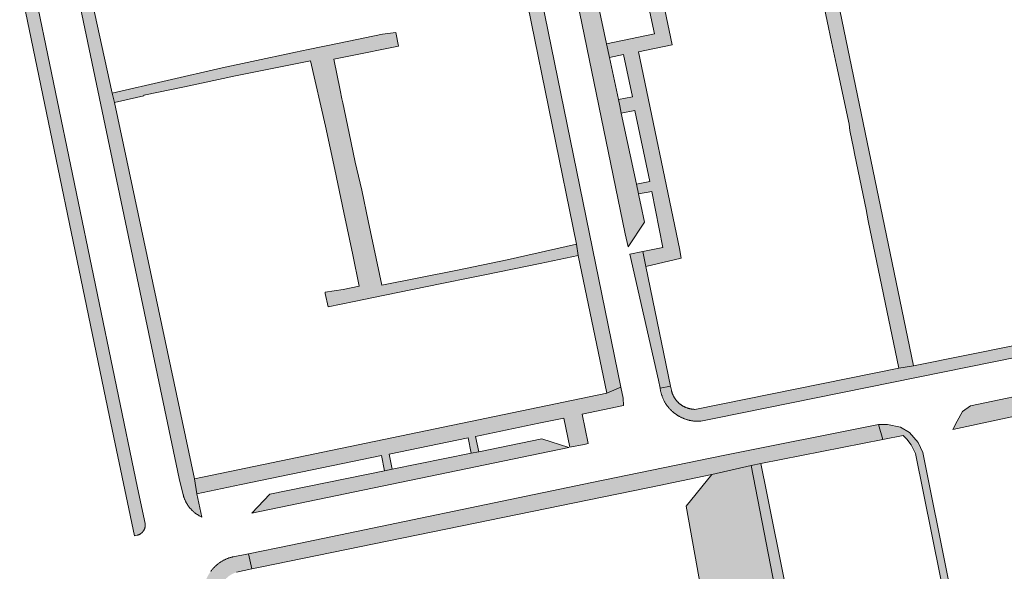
# Model space of a CAD drawing. Extents: x 97094 to 109644, y 463509 to 471969.
# Tile 331 of 362: x 105830 to 105960, y 470782 to 470855. Entities that reach past the tile are written whole.
import ezdxf

# ---------------------------------------------------------------- set-up
doc = ezdxf.new("R2010")
doc.units = 0
doc.layers.add('109 Onkruidbestrijding elementen', color=6, linetype='Continuous', lineweight=20, true_color=0xff00ff)

msp = doc.modelspace()

# ---------------------------------------------------------------- hatches: boundary and pattern name
at = {"layer": '109 Onkruidbestrijding elementen', "true_color": 0xff00ff}
for points in [[(105928.51, 470892.83), (105930.16, 470884.47), (105930.94, 470880.72), (105932.06, 470875.38), (105932.76, 470872.02), (105932.75, 470871.18), (105934.36, 470863.56), (105935.04, 470860.32), (105936.77, 470852.08), (105937.41, 470848.98), (105939.08, 470841.23), (105939.18, 470840.37), (105939.66, 470838.05), (105939.86, 470837.1), (105941.36, 470829.92), (105941.36, 470829.92), (105941.61, 470828.43), (105945.68, 470808.98), (105947.59, 470809.29), (105929.47, 470896.87), (105934.51, 470912.73), (105932.64, 470913.26), (105931.99, 470911.24), (105929.21, 470902.49), (105927.86, 470898.1), (105927.79, 470897.1), (105927.87, 470895.99), (105928.51, 470892.83)], [(105907.18, 470883.16), (105908.68, 470875.86), (105908.29, 470875.8), (105910.5, 470865.12), (105906.01, 470864.08), (105904.49, 470863.72), (105904.06, 470863.62), (105903.73, 470863.54), (105904.12, 470861.65), (105904.91, 470861.79), (105911.26, 470863), (105913.37, 470853.14), (105907.04, 470851.82), (105907.43, 470850.01), (105909.28, 470850.4), (105910.46, 470844.8), (105908.61, 470844.45), (105908.79, 470843.62), (105908.99, 470842.66), (105910.78, 470843.03), (105912.75, 470833.64), (105911, 470833.29), (105911.27, 470831.99), (105913.01, 470832.33), (105914.5, 470824.94), (105911.82, 470824.38), (105912.24, 470822.41), (105916.92, 470823.51), (105916.68, 470824.77), (105911.25, 470850.75), (105915.69, 470851.67), (105909.18, 470882.8), (105908.25, 470883.38), (105907.18, 470883.16)], [(105840.43, 470867.34), (105840.77, 470865.43), (105875.3, 470873.13), (105888.02, 470875.96), (105888.09, 470875.98), (105888.17, 470875.99), (105888.24, 470876.01), (105888.32, 470876.02), (105888.39, 470876.03), (105888.47, 470876.04), (105888.54, 470876.05), (105888.62, 470876.06), (105888.69, 470876.07), (105888.77, 470876.07), (105888.84, 470876.08), (105888.92, 470876.08), (105888.99, 470876.08), (105889.07, 470876.08), (105889.14, 470876.08), (105889.22, 470876.08), (105889.29, 470876.07), (105889.37, 470876.07), (105889.45, 470876.06), (105889.52, 470876.05), (105889.6, 470876.05), (105889.67, 470876.04), (105889.74, 470876.02), (105889.82, 470876.01), (105889.89, 470876), (105889.97, 470875.98), (105890.04, 470875.97), (105890.11, 470875.95), (105890.19, 470875.93), (105890.26, 470875.91), (105890.33, 470875.89), (105890.41, 470875.87), (105890.48, 470875.85), (105890.55, 470875.82), (105890.62, 470875.8), (105890.69, 470875.77), (105890.76, 470875.74), (105890.83, 470875.71), (105890.9, 470875.68), (105890.97, 470875.65), (105891.03, 470875.62), (105891.1, 470875.58), (105891.17, 470875.55), (105891.24, 470875.51), (105891.3, 470875.47), (105891.37, 470875.44), (105891.43, 470875.4), (105891.49, 470875.36), (105891.56, 470875.31), (105891.62, 470875.27), (105891.68, 470875.23), (105891.74, 470875.18), (105891.8, 470875.14), (105891.86, 470875.09), (105891.92, 470875.04), (105891.98, 470874.99), (105892.03, 470874.95), (105892.09, 470874.89), (105892.15, 470874.84), (105892.2, 470874.79), (105892.25, 470874.74), (105892.31, 470874.68), (105892.36, 470874.63), (105892.41, 470874.57), (105892.46, 470874.52), (105892.51, 470874.46), (105892.55, 470874.4), (105892.6, 470874.34), (105892.65, 470874.28), (105892.69, 470874.22), (105892.74, 470874.16), (105892.78, 470874.1), (105892.82, 470874.03), (105892.86, 470873.97), (105892.9, 470873.91), (105892.94, 470873.84), (105892.98, 470873.78), (105893.01, 470873.71), (105893.05, 470873.64), (105893.08, 470873.58), (105893.12, 470873.51), (105893.15, 470873.44), (105893.18, 470873.37), (105893.21, 470873.3), (105893.24, 470873.23), (105893.26, 470873.16), (105893.29, 470873.09), (105893.32, 470873.02), (105893.34, 470872.95), (105893.36, 470872.88), (105893.38, 470872.8), (105893.4, 470872.73), (105893.42, 470872.66), (105903.08, 470825.36), (105903.31, 470823.85), (105907.08, 470805.68), (105908.93, 470806.47), (105895.58, 470871.82), (105895.23, 470873.54), (105895.2, 470873.63), (105895.18, 470873.73), (105895.15, 470873.82), (105895.12, 470873.91), (105895.09, 470874), (105895.06, 470874.09), (105895.02, 470874.17), (105894.99, 470874.26), (105894.95, 470874.35), (105894.91, 470874.44), (105894.87, 470874.52), (105894.83, 470874.61), (105894.79, 470874.69), (105894.75, 470874.78), (105894.7, 470874.86), (105894.66, 470874.94), (105894.61, 470875.02), (105894.56, 470875.11), (105894.51, 470875.19), (105894.46, 470875.27), (105894.4, 470875.34), (105894.35, 470875.42), (105894.29, 470875.5), (105894.24, 470875.57), (105894.18, 470875.65), (105894.12, 470875.72), (105894.06, 470875.8), (105894, 470875.87), (105893.93, 470875.94), (105893.87, 470876.01), (105893.8, 470876.08), (105893.74, 470876.14), (105893.67, 470876.21), (105893.6, 470876.28), (105893.53, 470876.34), (105893.46, 470876.4), (105893.39, 470876.46), (105893.32, 470876.53), (105893.24, 470876.58), (105893.17, 470876.64), (105893.09, 470876.7), (105893.01, 470876.76), (105892.94, 470876.81), (105892.86, 470876.86), (105892.78, 470876.91), (105892.7, 470876.96), (105892.62, 470877.01), (105892.54, 470877.06), (105892.45, 470877.11), (105892.37, 470877.15), (105892.29, 470877.2), (105892.2, 470877.24), (105892.11, 470877.28), (105892.03, 470877.32), (105891.94, 470877.36), (105891.85, 470877.39), (105891.77, 470877.43), (105891.68, 470877.46), (105891.59, 470877.49), (105891.5, 470877.52), (105891.41, 470877.55), (105891.32, 470877.58), (105891.23, 470877.61), (105891.13, 470877.63), (105891.04, 470877.65), (105890.95, 470877.68), (105890.86, 470877.7), (105890.76, 470877.71), (105890.67, 470877.73), (105890.58, 470877.75), (105890.48, 470877.76), (105890.39, 470877.77), (105890.3, 470877.78), (105890.2, 470877.79), (105890.11, 470877.8), (105890.01, 470877.81), (105889.92, 470877.81), (105889.82, 470877.81), (105889.73, 470877.82), (105889.63, 470877.81), (105889.54, 470877.81), (105889.44, 470877.81), (105889.35, 470877.8), (105889.25, 470877.8), (105889.16, 470877.79), (105889.07, 470877.78), (105888.97, 470877.77), (105888.88, 470877.76), (105888.78, 470877.74), (105888.69, 470877.73), (105888.6, 470877.71), (105888.51, 470877.69), (105887.72, 470877.52), (105841.05, 470867.51), (105840.93, 470867.48), (105840.8, 470867.45), (105840.68, 470867.42), (105840.55, 470867.38), (105840.43, 470867.34)], [(105908.61, 470844.45), (105907.43, 470850.01), (105907.04, 470851.82), (105904.91, 470861.79), (105904.12, 470861.65), (105903.73, 470863.54), (105904.06, 470863.62), (105904.49, 470863.72), (105903.23, 470869.67), (105900.35, 470871.28), (105900.96, 470868.27), (105909.52, 470826.74), (105909.88, 470824.99), (105912.07, 470828.25), (105911.58, 470830.54), (105911.36, 470831.57), (105911.27, 470831.99), (105911, 470833.29), (105908.99, 470842.66), (105908.79, 470843.62), (105908.61, 470844.45)], [(105852.93, 470792.41), (105852.61, 470794.38), (105842.04, 470844.08), (105841.72, 470845.29), (105838.4, 470860.64), (105838.39, 470860.71), (105838.37, 470860.78), (105838.36, 470860.85), (105838.35, 470860.92), (105838.34, 470860.99), (105838.33, 470861.07), (105838.33, 470861.14), (105838.32, 470861.21), (105838.32, 470861.29), (105838.31, 470861.36), (105838.31, 470861.43), (105838.31, 470861.5), (105838.31, 470861.58), (105838.31, 470861.65), (105838.32, 470861.72), (105838.32, 470861.79), (105838.33, 470861.87), (105838.33, 470861.94), (105838.34, 470862.01), (105838.35, 470862.09), (105838.36, 470862.16), (105838.37, 470862.23), (105838.38, 470862.3), (105838.4, 470862.37), (105838.41, 470862.44), (105838.43, 470862.52), (105838.45, 470862.59), (105838.46, 470862.66), (105838.48, 470862.73), (105838.5, 470862.8), (105838.53, 470862.87), (105838.55, 470862.93), (105838.57, 470863), (105838.6, 470863.07), (105838.63, 470863.14), (105838.65, 470863.21), (105838.68, 470863.27), (105838.71, 470863.34), (105838.74, 470863.41), (105838.78, 470863.47), (105838.81, 470863.54), (105838.85, 470863.6), (105838.88, 470863.66), (105838.92, 470863.73), (105838.95, 470863.79), (105838.99, 470863.85), (105839.03, 470863.91), (105839.07, 470863.97), (105839.12, 470864.03), (105839.16, 470864.09), (105839.2, 470864.15), (105839.25, 470864.21), (105839.29, 470864.26), (105839.34, 470864.32), (105839.39, 470864.38), (105839.44, 470864.43), (105839.48, 470864.48), (105839.54, 470864.54), (105839.59, 470864.59), (105839.64, 470864.64), (105839.69, 470864.69), (105839.74, 470864.74), (105839.8, 470864.79), (105839.85, 470864.83), (105839.91, 470864.88), (105839.97, 470864.93), (105840.03, 470864.97), (105840.08, 470865.02), (105840.14, 470865.06), (105840.2, 470865.1), (105840.26, 470865.14), (105840.32, 470865.18), (105840.39, 470865.22), (105840.45, 470865.26), (105840.51, 470865.29), (105840.58, 470865.33), (105840.64, 470865.36), (105840.7, 470865.4), (105840.77, 470865.43), (105840.43, 470867.34), (105840.34, 470867.31), (105840.25, 470867.27), (105840.16, 470867.24), (105840.07, 470867.2), (105839.98, 470867.16), (105839.89, 470867.12), (105839.8, 470867.08), (105839.72, 470867.04), (105839.63, 470867), (105839.54, 470866.95), (105839.46, 470866.9), (105839.38, 470866.86), (105839.29, 470866.81), (105839.21, 470866.75), (105839.13, 470866.7), (105839.05, 470866.65), (105838.97, 470866.59), (105838.89, 470866.54), (105838.82, 470866.48), (105838.74, 470866.42), (105838.66, 470866.36), (105838.59, 470866.3), (105838.52, 470866.24), (105838.44, 470866.17), (105838.37, 470866.11), (105838.3, 470866.04), (105838.23, 470865.97), (105838.17, 470865.91), (105838.1, 470865.84), (105838.03, 470865.76), (105837.97, 470865.69), (105837.91, 470865.62), (105837.84, 470865.55), (105837.78, 470865.47), (105837.72, 470865.4), (105837.67, 470865.32), (105837.61, 470865.24), (105837.55, 470865.16), (105837.5, 470865.08), (105837.45, 470865), (105837.4, 470864.92), (105837.34, 470864.84), (105837.3, 470864.75), (105837.25, 470864.67), (105837.2, 470864.58), (105837.16, 470864.5), (105837.12, 470864.41), (105837.07, 470864.33), (105837.03, 470864.24), (105836.99, 470864.15), (105836.96, 470864.06), (105836.92, 470863.97), (105836.89, 470863.88), (105836.86, 470863.79), (105836.82, 470863.7), (105836.79, 470863.61), (105836.77, 470863.51), (105836.74, 470863.42), (105836.71, 470863.33), (105836.69, 470863.23), (105836.67, 470863.14), (105836.65, 470863.05), (105836.63, 470862.95), (105836.61, 470862.86), (105836.6, 470862.76), (105836.58, 470862.67), (105836.57, 470862.57), (105836.56, 470862.47), (105836.55, 470862.38), (105836.54, 470862.28), (105836.54, 470862.19), (105836.53, 470862.09), (105836.53, 470861.99), (105836.53, 470861.9), (105836.53, 470861.8), (105836.53, 470861.7), (105836.54, 470861.61), (105836.54, 470861.51), (105836.55, 470861.42), (105836.56, 470861.32), (105836.57, 470861.22), (105850.57, 470794.42), (105851.11, 470792.27), (105851.13, 470792.2), (105851.15, 470792.13), (105851.17, 470792.06), (105851.19, 470791.99), (105851.21, 470791.92), (105851.24, 470791.85), (105851.26, 470791.78), (105851.29, 470791.71), (105851.32, 470791.64), (105851.35, 470791.58), (105851.38, 470791.51), (105851.41, 470791.44), (105851.44, 470791.38), (105851.47, 470791.31), (105851.51, 470791.25), (105851.54, 470791.18), (105851.58, 470791.12), (105851.62, 470791.05), (105851.66, 470790.99), (105851.7, 470790.93), (105851.74, 470790.87), (105851.78, 470790.81), (105851.82, 470790.75), (105851.86, 470790.69), (105851.91, 470790.63), (105851.96, 470790.57), (105852, 470790.52), (105852.05, 470790.46), (105852.1, 470790.41), (105852.15, 470790.35), (105852.2, 470790.3), (105852.25, 470790.25), (105852.3, 470790.19), (105852.35, 470790.14), (105852.41, 470790.09), (105852.46, 470790.04), (105852.52, 470790), (105852.58, 470789.95), (105852.63, 470789.9), (105852.69, 470789.86), (105852.75, 470789.81), (105852.81, 470789.77), (105852.87, 470789.73), (105852.93, 470789.69), (105852.99, 470789.65), (105853.05, 470789.61), (105853.12, 470789.57), (105853.18, 470789.53), (105853.24, 470789.5), (105853.31, 470789.46), (105853.37, 470789.43), (105853.44, 470789.39), (105853.51, 470789.36), (105853.57, 470789.33), (105852.93, 470792.41)], [(105831.18, 470860.12), (105829.51, 470859.72), (105841.37, 470802.58), (105844.69, 470786.85), (105845.04, 470786.92), (105845.07, 470786.93), (105845.09, 470786.94), (105845.11, 470786.94), (105845.13, 470786.95), (105845.16, 470786.96), (105845.18, 470786.97), (105845.2, 470786.97), (105845.22, 470786.98), (105845.24, 470786.99), (105845.27, 470787), (105845.29, 470787.01), (105845.31, 470787.02), (105845.33, 470787.03), (105845.35, 470787.04), (105845.37, 470787.05), (105845.39, 470787.07), (105845.41, 470787.08), (105845.43, 470787.09), (105845.45, 470787.1), (105845.47, 470787.12), (105845.49, 470787.13), (105845.51, 470787.14), (105845.53, 470787.16), (105845.55, 470787.17), (105845.57, 470787.18), (105845.58, 470787.2), (105845.6, 470787.21), (105845.62, 470787.23), (105845.64, 470787.25), (105845.66, 470787.26), (105845.67, 470787.28), (105845.69, 470787.29), (105845.71, 470787.31), (105845.72, 470787.33), (105845.74, 470787.35), (105845.75, 470787.36), (105845.77, 470787.38), (105845.78, 470787.4), (105845.8, 470787.42), (105845.81, 470787.44), (105845.83, 470787.45), (105845.84, 470787.47), (105845.85, 470787.49), (105845.87, 470787.51), (105845.88, 470787.53), (105845.89, 470787.55), (105845.9, 470787.57), (105845.92, 470787.59), (105845.93, 470787.61), (105845.94, 470787.63), (105845.95, 470787.65), (105845.96, 470787.68), (105845.97, 470787.7), (105845.98, 470787.72), (105845.99, 470787.74), (105846, 470787.76), (105846.01, 470787.78), (105846.02, 470787.8), (105846.02, 470787.83), (105846.03, 470787.85), (105846.04, 470787.87), (105846.05, 470787.89), (105846.05, 470787.92), (105846.06, 470787.94), (105846.06, 470787.96), (105846.07, 470787.99), (105846.07, 470788.01), (105846.08, 470788.03), (105846.08, 470788.05), (105846.09, 470788.08), (105846.09, 470788.1), (105846.09, 470788.12), (105846.1, 470788.15), (105846.1, 470788.17), (105846.1, 470788.19), (105846.1, 470788.22), (105846.1, 470788.24), (105846.1, 470788.26), (105846.1, 470788.29), (105846.1, 470788.31), (105846.1, 470788.34), (105846.1, 470788.36), (105846.1, 470788.38), (105846.1, 470788.41), (105846.1, 470788.43), (105846.1, 470788.45), (105846.09, 470788.48), (105846.09, 470788.5), (105845.09, 470793.19), (105831.18, 470860.12)], [(105858.01, 470847.57), (105867.92, 470849.59), (105869.92, 470840.95), (105871.13, 470835.22), (105872.33, 470829.54), (105873.5, 470823.97), (105874.38, 470819.81), (105872.25, 470819.36), (105869.85, 470819.01), (105869.88, 470818.87), (105870.25, 470817.1), (105873.68, 470817.8), (105877.75, 470818.61), (105881.4, 470819.39), (105885.3, 470820.18), (105889.21, 470820.97), (105890.94, 470821.32), (105898.29, 470822.82), (105903.31, 470823.85), (105903.08, 470825.36), (105893.93, 470823.28), (105887.34, 470821.91), (105877.35, 470819.93), (105875.54, 470828.43), (105874.7, 470832.5), (105873.83, 470836.21), (105873.04, 470840.01), (105872.21, 470844.02), (105872.09, 470844.55), (105872.09, 470844.56), (105871.84, 470845.68), (105870.99, 470849.79), (105873.01, 470850.21), (105879.56, 470851.52), (105879.19, 470853.32), (105877.44, 470853.08), (105871.72, 470851.91), (105867.6, 470851.06), (105865.94, 470850.71), (105860.17, 470849.49), (105856.24, 470848.66), (105841.72, 470845.29), (105842.04, 470844.08), (105845.9, 470844.95), (105845.89, 470845.02), (105851.29, 470846.16), (105858.01, 470847.57)], [(105913.91, 470807.41), (105914.12, 470806.37), (105915.49, 470806.63), (105912.24, 470822.41), (105911.82, 470824.38), (105910.11, 470824.03), (105913.91, 470807.41)], [(105914.12, 470806.37), (105914.13, 470806.29), (105914.14, 470806.21), (105914.16, 470806.12), (105914.17, 470806.04), (105914.19, 470805.96), (105914.21, 470805.88), (105914.23, 470805.8), (105914.25, 470805.72), (105914.27, 470805.64), (105914.29, 470805.56), (105914.32, 470805.48), (105914.34, 470805.4), (105914.37, 470805.32), (105914.4, 470805.24), (105914.43, 470805.16), (105914.46, 470805.08), (105914.49, 470805.01), (105914.52, 470804.93), (105914.56, 470804.86), (105914.6, 470804.78), (105914.63, 470804.71), (105914.67, 470804.63), (105914.71, 470804.56), (105914.75, 470804.49), (105914.79, 470804.42), (105914.84, 470804.34), (105914.88, 470804.27), (105914.93, 470804.2), (105914.98, 470804.14), (105915.02, 470804.07), (105915.07, 470804), (105915.12, 470803.93), (105915.17, 470803.87), (105915.23, 470803.8), (105915.28, 470803.74), (105915.33, 470803.68), (105915.39, 470803.61), (105915.45, 470803.55), (105915.5, 470803.49), (105915.56, 470803.43), (105915.62, 470803.38), (105915.68, 470803.32), (105915.74, 470803.26), (105915.81, 470803.21), (105915.87, 470803.15), (105915.94, 470803.1), (105916, 470803.05), (105916.07, 470803), (105916.13, 470802.95), (105916.2, 470802.9), (105916.27, 470802.85), (105916.34, 470802.81), (105916.41, 470802.76), (105916.48, 470802.72), (105916.55, 470802.67), (105916.62, 470802.63), (105916.7, 470802.59), (105916.77, 470802.55), (105916.84, 470802.51), (105916.92, 470802.48), (105916.99, 470802.44), (105917.07, 470802.41), (105917.15, 470802.37), (105917.22, 470802.34), (105917.3, 470802.31), (105917.38, 470802.28), (105917.46, 470802.26), (105917.54, 470802.23), (105917.61, 470802.2), (105917.69, 470802.18), (105917.77, 470802.16), (105917.86, 470802.14), (105917.94, 470802.12), (105918.02, 470802.1), (105918.1, 470802.08), (105918.18, 470802.06), (105918.26, 470802.05), (105918.35, 470802.04), (105918.43, 470802.03), (105918.51, 470802.01), (105918.59, 470802.01), (105918.68, 470802), (105918.76, 470801.99), (105918.84, 470801.99), (105918.93, 470801.98), (105919.01, 470801.98), (105919.09, 470801.98), (105919.18, 470801.98), (105919.26, 470801.98), (105919.34, 470801.99), (105919.42, 470801.99), (105919.51, 470802), (105921.48, 470802.4), (105964.72, 470811.14), (105968.35, 470811.86), (105968.41, 470811.87), (105968.48, 470811.89), (105968.55, 470811.9), (105968.61, 470811.92), (105968.68, 470811.94), (105968.75, 470811.96), (105968.81, 470811.98), (105968.88, 470812), (105968.94, 470812.02), (105969.01, 470812.04), (105969.07, 470812.07), (105969.14, 470812.09), (105969.2, 470812.12), (105969.26, 470812.15), (105969.33, 470812.18), (105969.39, 470812.21), (105969.45, 470812.24), (105969.51, 470812.27), (105969.57, 470812.3), (105969.63, 470812.34), (105969.69, 470812.37), (105969.75, 470812.41), (105969.81, 470812.45), (105969.86, 470812.48), (105969.92, 470812.52), (105969.98, 470812.56), (105970.03, 470812.6), (105969.37, 470814.76), (105968.69, 470813.88), (105967.94, 470813.41), (105947.59, 470809.29), (105945.68, 470808.98), (105918.69, 470803.55), (105918.64, 470803.55), (105918.58, 470803.56), (105918.53, 470803.56), (105918.47, 470803.56), (105918.42, 470803.57), (105918.37, 470803.58), (105918.31, 470803.58), (105918.26, 470803.59), (105918.2, 470803.6), (105918.15, 470803.61), (105918.1, 470803.62), (105918.04, 470803.63), (105917.99, 470803.65), (105917.94, 470803.66), (105917.89, 470803.67), (105917.84, 470803.69), (105917.78, 470803.7), (105917.73, 470803.72), (105917.68, 470803.74), (105917.63, 470803.76), (105917.58, 470803.78), (105917.53, 470803.8), (105917.48, 470803.82), (105917.43, 470803.84), (105917.38, 470803.86), (105917.33, 470803.89), (105917.28, 470803.91), (105917.23, 470803.94), (105917.19, 470803.96), (105917.14, 470803.99), (105917.09, 470804.02), (105917.05, 470804.05), (105917, 470804.08), (105916.96, 470804.11), (105916.91, 470804.14), (105916.87, 470804.17), (105916.82, 470804.2), (105916.78, 470804.23), (105916.74, 470804.27), (105916.7, 470804.3), (105916.65, 470804.34), (105916.61, 470804.37), (105916.57, 470804.41), (105916.53, 470804.45), (105916.49, 470804.48), (105916.46, 470804.52), (105916.42, 470804.56), (105916.38, 470804.6), (105916.34, 470804.64), (105916.31, 470804.68), (105916.27, 470804.72), (105916.24, 470804.77), (105916.21, 470804.81), (105916.17, 470804.85), (105916.14, 470804.9), (105916.11, 470804.94), (105916.08, 470804.98), (105916.05, 470805.03), (105916.02, 470805.08), (105915.99, 470805.12), (105915.96, 470805.17), (105915.94, 470805.22), (105915.91, 470805.26), (105915.89, 470805.31), (105915.86, 470805.36), (105915.84, 470805.41), (105915.81, 470805.46), (105915.79, 470805.51), (105915.77, 470805.56), (105915.75, 470805.61), (105915.73, 470805.66), (105915.71, 470805.71), (105915.69, 470805.76), (105915.68, 470805.81), (105915.66, 470805.86), (105915.65, 470805.92), (105915.63, 470805.97), (105915.62, 470806.02), (105915.61, 470806.07), (105915.49, 470806.63), (105914.12, 470806.37)], [(105904.07, 470798.93), (105904.63, 470799.06), (105903.83, 470802.92), (105909.28, 470804.06), (105909.24, 470805.02), (105908.93, 470806.47), (105907.08, 470805.68), (105852.61, 470794.38), (105852.93, 470792.41), (105858.77, 470793.62), (105877.29, 470797.47), (105877.71, 470795.44), (105878.74, 470795.65), (105878.33, 470797.65), (105888.74, 470799.81), (105889.16, 470797.76), (105890.16, 470797.96), (105889.75, 470799.97), (105898.1, 470801.71), (105901.41, 470802.39), (105902.21, 470798.54), (105904.07, 470798.93)], [(105955.13, 470804.03), (105954.07, 470803.26), (105953.35, 470801.99), (105952.82, 470800.99), (105952.8, 470800.91), (105970.62, 470804.73), (105970.59, 470804.78), (105970.56, 470804.83), (105970.53, 470804.88), (105970.5, 470804.93), (105970.47, 470804.98), (105970.43, 470805.03), (105970.4, 470805.08), (105970.36, 470805.13), (105970.33, 470805.17), (105970.29, 470805.22), (105970.25, 470805.27), (105970.21, 470805.31), (105970.17, 470805.36), (105970.13, 470805.4), (105970.09, 470805.44), (105970.05, 470805.49), (105970.01, 470805.53), (105969.96, 470805.57), (105969.92, 470805.61), (105969.88, 470805.65), (105969.83, 470805.69), (105969.78, 470805.73), (105969.74, 470805.77), (105969.69, 470805.8), (105969.64, 470805.84), (105969.6, 470805.87), (105969.55, 470805.91), (105969.5, 470805.94), (105969.45, 470805.98), (105969.4, 470806.01), (105969.35, 470806.04), (105969.29, 470806.07), (105969.24, 470806.1), (105969.19, 470806.13), (105969.14, 470806.15), (105969.08, 470806.18), (105969.03, 470806.21), (105968.98, 470806.23), (105968.92, 470806.25), (105968.87, 470806.28), (105968.81, 470806.3), (105968.75, 470806.32), (105968.7, 470806.34), (105968.64, 470806.36), (105968.58, 470806.38), (105968.53, 470806.39), (105968.47, 470806.41), (105968.41, 470806.43), (105968.35, 470806.44), (105968.3, 470806.45), (105968.24, 470806.47), (105968.18, 470806.48), (105968.12, 470806.49), (105968.06, 470806.5), (105968, 470806.51), (105967.94, 470806.51), (105967.88, 470806.52), (105967.82, 470806.52), (105967.76, 470806.53), (105967.71, 470806.53), (105967.01, 470806.5), (105965.65, 470806.23), (105955.13, 470804.03)], [(105942.97, 470801.54), (105922.45, 470797.45), (105905.1, 470793.89), (105865.34, 470785.63), (105859.72, 470784.49), (105860.17, 470782.47), (105861.28, 470782.72), (105914.21, 470793.55), (105916.5, 470794.02), (105916.96, 470794.12), (105920.96, 470794.93), (105926.15, 470796.15), (105927.41, 470796.4), (105943.53, 470799.58), (105942.97, 470801.54)], [(105943.53, 470799.58), (105946.23, 470800.11), (105946.73, 470799.62), (105947.28, 470798.85), (105947.88, 470797.74), (105957.66, 470749.04), (105957.77, 470747.16), (105957.56, 470746.4), (105958.98, 470746.7), (105958.9, 470747.57), (105948.81, 470797.86), (105948.23, 470799.17), (105947.07, 470800.5), (105945.87, 470801.18), (105944.17, 470801.56), (105942.97, 470801.54), (105943.53, 470799.58)], [(105877.71, 470795.44), (105862.56, 470792.37), (105860.16, 470789.84), (105902.05, 470798.51), (105898.48, 470799.64), (105890.16, 470797.96), (105889.16, 470797.76), (105878.74, 470795.65), (105877.71, 470795.44)], [(105920.96, 470794.93), (105917.58, 470790.78), (105920.39, 470775.07), (105929.84, 470777.06), (105926.15, 470796.15), (105920.96, 470794.93)], [(105930.75, 470772.35), (105932.01, 470772.64), (105931.59, 470774.72), (105931.21, 470777.63), (105930.59, 470780.65), (105929.97, 470783.73), (105928.85, 470789.41), (105928.23, 470792.48), (105927.41, 470796.4), (105926.15, 470796.15), (105929.84, 470777.06), (105930.75, 470772.35)], [(105860.12, 470758.11), (105855.93, 470778.85), (105855.93, 470778.9), (105855.93, 470778.95), (105855.93, 470779), (105855.93, 470779.05), (105855.92, 470779.1), (105855.93, 470779.15), (105855.93, 470779.2), (105855.93, 470779.25), (105855.93, 470779.31), (105855.94, 470779.36), (105855.94, 470779.41), (105855.95, 470779.46), (105855.95, 470779.51), (105855.96, 470779.56), (105855.97, 470779.61), (105855.98, 470779.66), (105855.99, 470779.71), (105856, 470779.76), (105856.01, 470779.81), (105856.02, 470779.86), (105856.04, 470779.91), (105856.05, 470779.95), (105856.07, 470780), (105856.08, 470780.05), (105856.1, 470780.1), (105856.11, 470780.15), (105856.13, 470780.19), (105856.15, 470780.24), (105856.17, 470780.29), (105856.19, 470780.34), (105856.21, 470780.38), (105856.23, 470780.43), (105856.26, 470780.47), (105856.28, 470780.52), (105856.31, 470780.56), (105856.33, 470780.61), (105856.36, 470780.65), (105856.38, 470780.69), (105856.41, 470780.74), (105856.44, 470780.78), (105856.47, 470780.82), (105856.49, 470780.86), (105856.52, 470780.91), (105856.55, 470780.95), (105856.59, 470780.99), (105856.62, 470781.03), (105856.65, 470781.07), (105856.68, 470781.1), (105856.72, 470781.14), (105856.75, 470781.18), (105856.79, 470781.22), (105856.82, 470781.25), (105856.86, 470781.29), (105856.9, 470781.32), (105856.93, 470781.36), (105856.97, 470781.39), (105857.01, 470781.42), (105857.05, 470781.46), (105857.09, 470781.49), (105857.13, 470781.52), (105857.17, 470781.55), (105857.21, 470781.58), (105857.25, 470781.61), (105857.29, 470781.64), (105857.34, 470781.67), (105857.38, 470781.69), (105857.42, 470781.72), (105857.47, 470781.74), (105857.51, 470781.77), (105857.56, 470781.79), (105857.6, 470781.82), (105857.65, 470781.84), (105857.69, 470781.86), (105857.74, 470781.88), (105857.79, 470781.9), (105857.83, 470781.92), (105857.88, 470781.94), (105857.93, 470781.96), (105857.97, 470781.98), (105858.02, 470781.99), (105858.07, 470782.01), (105858.12, 470782.02), (105858.17, 470782.04), (105860.17, 470782.47), (105859.72, 470784.49), (105857.72, 470784.09), (105857.64, 470784.07), (105857.56, 470784.05), (105857.48, 470784.03), (105857.39, 470784.01), (105857.31, 470783.98), (105857.23, 470783.96), (105857.15, 470783.93), (105857.08, 470783.9), (105857, 470783.87), (105856.92, 470783.84), (105856.84, 470783.81), (105856.76, 470783.78), (105856.69, 470783.74), (105856.61, 470783.7), (105856.54, 470783.67), (105856.46, 470783.63), (105856.39, 470783.59), (105856.31, 470783.55), (105856.24, 470783.51), (105856.17, 470783.46), (105856.1, 470783.42), (105856.03, 470783.37), (105855.96, 470783.32), (105855.89, 470783.28), (105855.82, 470783.23), (105855.75, 470783.18), (105855.69, 470783.12), (105855.62, 470783.07), (105855.56, 470783.02), (105855.49, 470782.96), (105855.43, 470782.91), (105855.37, 470782.85), (105855.31, 470782.79), (105855.25, 470782.73), (105855.19, 470782.67), (105855.13, 470782.61), (105855.07, 470782.55), (105855.02, 470782.49), (105854.96, 470782.42), (105854.91, 470782.36), (105854.86, 470782.29), (105854.81, 470782.23), (105854.75, 470782.16), (105854.71, 470782.09), (105854.66, 470782.02), (105854.61, 470781.95), (105854.56, 470781.88), (105854.52, 470781.81), (105854.48, 470781.74), (105854.43, 470781.67), (105854.39, 470781.59), (105854.35, 470781.52), (105854.31, 470781.44), (105854.28, 470781.37), (105854.24, 470781.29), (105854.21, 470781.22), (105854.17, 470781.14), (105854.14, 470781.06), (105854.11, 470780.98), (105854.08, 470780.91), (105854.05, 470780.83), (105854.02, 470780.75), (105854, 470780.67), (105853.97, 470780.59), (105853.95, 470780.51), (105853.93, 470780.42), (105853.91, 470780.34), (105853.89, 470780.26), (105853.87, 470780.18), (105853.86, 470780.1), (105853.84, 470780.01), (105853.83, 470779.93), (105853.82, 470779.85), (105853.81, 470779.76), (105853.8, 470779.68), (105853.79, 470779.6), (105853.78, 470779.51), (105853.78, 470779.43), (105853.77, 470779.34), (105853.77, 470779.26), (105853.77, 470779.18), (105853.77, 470779.09), (105853.77, 470779.01), (105853.77, 470778.92), (105853.78, 470778.84), (105853.79, 470778.76), (105853.79, 470778.67), (105853.8, 470778.59), (105853.81, 470778.51), (105853.82, 470778.42), (105854.3, 470776.16), (105855.23, 470772), (105864.4, 470728.33), (105864.42, 470728.24), (105864.45, 470728.15), (105864.47, 470728.06), (105864.5, 470727.98), (105864.53, 470727.89), (105864.56, 470727.8), (105864.6, 470727.71), (105864.63, 470727.63), (105864.67, 470727.54), (105864.7, 470727.46), (105864.74, 470727.37), (105864.78, 470727.29), (105864.82, 470727.2), (105864.87, 470727.12), (105864.91, 470727.04), (105864.96, 470726.96), (105865, 470726.88), (105865.05, 470726.8), (105865.1, 470726.72), (105865.15, 470726.64), (105865.2, 470726.56), (105865.26, 470726.49), (105865.31, 470726.41), (105865.37, 470726.34), (105865.43, 470726.26), (105865.48, 470726.19), (105865.54, 470726.12), (105865.6, 470726.05), (105865.67, 470725.98), (105865.73, 470725.91), (105865.79, 470725.84), (105865.86, 470725.78), (105865.93, 470725.71), (105865.99, 470725.65), (105866.06, 470725.59), (105866.13, 470725.52), (105866.2, 470725.46), (105866.27, 470725.4), (105866.35, 470725.35), (105866.42, 470725.29), (105866.5, 470725.23), (105866.57, 470725.18), (105866.65, 470725.13), (105866.72, 470725.07), (105866.8, 470725.02), (105866.88, 470724.97), (105866.96, 470724.93), (105867.04, 470724.88), (105867.12, 470724.83), (105867.21, 470724.79), (105867.29, 470724.75), (105867.37, 470724.71), (105867.46, 470724.67), (105867.54, 470724.63), (105867.63, 470724.59), (105867.71, 470724.56), (105867.8, 470724.52), (105867.89, 470724.49), (105867.97, 470724.46), (105868.06, 470724.43), (105868.15, 470724.4), (105868.24, 470724.38), (105868.33, 470724.35), (105868.42, 470724.33), (105868.51, 470724.3), (105868.6, 470724.28), (105868.69, 470724.26), (105868.78, 470724.25), (105868.88, 470724.23), (105868.97, 470724.22), (105869.06, 470724.2), (105869.15, 470724.19), (105869.25, 470724.18), (105869.34, 470724.17), (105869.43, 470724.17), (105869.52, 470724.16), (105869.62, 470724.16), (105869.71, 470724.16), (105869.8, 470724.16), (105869.9, 470724.16), (105869.66, 470725.45), (105869.59, 470725.47), (105869.52, 470725.49), (105869.44, 470725.51), (105869.37, 470725.54), (105869.3, 470725.56), (105869.23, 470725.59), (105869.16, 470725.62), (105869.09, 470725.65), (105869.02, 470725.68), (105868.95, 470725.71), (105868.88, 470725.74), (105868.81, 470725.77), (105868.74, 470725.81), (105868.68, 470725.84), (105868.61, 470725.88), (105868.54, 470725.92), (105868.48, 470725.96), (105868.41, 470726), (105868.35, 470726.04), (105868.29, 470726.08), (105868.22, 470726.13), (105868.16, 470726.17), (105868.1, 470726.22), (105868.04, 470726.26), (105867.98, 470726.31), (105867.92, 470726.36), (105867.86, 470726.41), (105867.81, 470726.46), (105867.75, 470726.51), (105867.7, 470726.56), (105867.64, 470726.62), (105867.59, 470726.67), (105867.54, 470726.72), (105867.48, 470726.78), (105867.43, 470726.84), (105867.38, 470726.9), (105867.34, 470726.95), (105867.29, 470727.01), (105867.24, 470727.07), (105867.2, 470727.13), (105867.15, 470727.2), (105867.11, 470727.26), (105867.07, 470727.32), (105867.02, 470727.39), (105866.98, 470727.45), (105866.94, 470727.51), (105866.91, 470727.58), (105866.87, 470727.65), (105866.83, 470727.71), (105866.8, 470727.78), (105866.76, 470727.85), (105866.73, 470727.92), (105866.7, 470727.99), (105866.67, 470728.06), (105866.64, 470728.13), (105866.61, 470728.2), (105866.59, 470728.27), (105866.56, 470728.34), (105866.54, 470728.42), (105866.51, 470728.49), (105866.49, 470728.56), (105866.47, 470728.63), (105866.45, 470728.71), (105866.44, 470728.78), (105866.42, 470728.86), (105866.4, 470728.93), (105866.39, 470729.01), (105860.73, 470756.37), (105860.12, 470758.11)]]:
    msp.add_hatch(color=6, dxfattribs=at).paths.add_polyline_path(points)

# ---------------------------------------------------------------- linework, layer by layer
at = {"layer": '109 Onkruidbestrijding elementen', "color": 3, "true_color": 0x00ff00}
for points in [[(105935.04, 470860.32), (105936.77, 470852.08), (105937.41, 470848.98), (105939.08, 470841.23), (105939.18, 470840.37), (105939.66, 470838.05), (105939.86, 470837.1), (105941.36, 470829.92), (105941.36, 470829.92), (105941.61, 470828.43), (105945.68, 470808.98), (105947.59, 470809.29), (105929.47, 470896.87)], [(105911.26, 470863), (105913.37, 470853.14), (105907.04, 470851.82), (105907.43, 470850.01), (105909.28, 470850.4), (105910.46, 470844.8), (105908.61, 470844.45), (105908.79, 470843.62), (105908.99, 470842.66), (105910.78, 470843.03), (105912.75, 470833.64), (105911, 470833.29), (105911.27, 470831.99), (105913.01, 470832.33), (105914.5, 470824.94), (105911.82, 470824.38), (105912.24, 470822.41), (105916.92, 470823.51), (105916.68, 470824.77), (105911.25, 470850.75), (105915.69, 470851.67), (105909.18, 470882.8)], [(105893.42, 470872.66), (105903.08, 470825.36), (105903.31, 470823.85), (105907.08, 470805.68), (105908.93, 470806.47), (105895.58, 470871.82)], [(105836.57, 470861.22), (105850.57, 470794.42), (105851.11, 470792.27), (105851.13, 470792.2), (105851.15, 470792.13), (105851.17, 470792.06), (105851.19, 470791.99), (105851.21, 470791.92), (105851.24, 470791.85), (105851.26, 470791.78), (105851.29, 470791.71), (105851.32, 470791.64), (105851.35, 470791.58), (105851.38, 470791.51), (105851.41, 470791.44), (105851.44, 470791.38), (105851.47, 470791.31), (105851.51, 470791.25), (105851.54, 470791.18), (105851.58, 470791.12), (105851.62, 470791.05), (105851.66, 470790.99), (105851.7, 470790.93), (105851.74, 470790.87), (105851.78, 470790.81), (105851.82, 470790.75), (105851.86, 470790.69), (105851.91, 470790.63), (105851.96, 470790.57), (105852, 470790.52), (105852.05, 470790.46), (105852.1, 470790.41), (105852.15, 470790.35), (105852.2, 470790.3), (105852.25, 470790.25), (105852.3, 470790.19), (105852.35, 470790.14), (105852.41, 470790.09), (105852.46, 470790.04), (105852.52, 470790), (105852.58, 470789.95), (105852.63, 470789.9), (105852.69, 470789.86), (105852.75, 470789.81), (105852.81, 470789.77), (105852.87, 470789.73), (105852.93, 470789.69), (105852.99, 470789.65), (105853.05, 470789.61), (105853.12, 470789.57), (105853.18, 470789.53), (105853.24, 470789.5), (105853.31, 470789.46), (105853.37, 470789.43), (105853.44, 470789.39), (105853.51, 470789.36), (105853.57, 470789.33), (105852.93, 470792.41), (105852.93, 470792.41), (105852.61, 470794.38), (105842.04, 470844.08), (105841.72, 470845.29), (105838.4, 470860.64)], [(105829.51, 470859.72), (105841.37, 470802.58), (105844.69, 470786.85), (105845.04, 470786.92), (105845.07, 470786.93), (105845.09, 470786.94), (105845.11, 470786.94), (105845.13, 470786.95), (105845.16, 470786.96), (105845.18, 470786.97), (105845.2, 470786.97), (105845.22, 470786.98), (105845.24, 470786.99), (105845.27, 470787), (105845.29, 470787.01), (105845.31, 470787.02), (105845.33, 470787.03), (105845.35, 470787.04), (105845.37, 470787.05), (105845.39, 470787.07), (105845.41, 470787.08), (105845.43, 470787.09), (105845.45, 470787.1), (105845.47, 470787.12), (105845.49, 470787.13), (105845.51, 470787.14), (105845.53, 470787.16), (105845.55, 470787.17), (105845.57, 470787.18), (105845.58, 470787.2), (105845.6, 470787.21), (105845.62, 470787.23), (105845.64, 470787.25), (105845.66, 470787.26), (105845.67, 470787.28), (105845.69, 470787.29), (105845.71, 470787.31), (105845.72, 470787.33), (105845.74, 470787.35), (105845.75, 470787.36), (105845.77, 470787.38), (105845.78, 470787.4), (105845.8, 470787.42), (105845.81, 470787.44), (105845.83, 470787.45), (105845.84, 470787.47), (105845.85, 470787.49), (105845.87, 470787.51), (105845.88, 470787.53), (105845.89, 470787.55), (105845.9, 470787.57), (105845.92, 470787.59), (105845.93, 470787.61), (105845.94, 470787.63), (105845.95, 470787.65), (105845.96, 470787.68), (105845.97, 470787.7), (105845.98, 470787.72), (105845.99, 470787.74), (105846, 470787.76), (105846.01, 470787.78), (105846.02, 470787.8), (105846.02, 470787.83), (105846.03, 470787.85), (105846.04, 470787.87), (105846.05, 470787.89), (105846.05, 470787.92), (105846.06, 470787.94), (105846.06, 470787.96), (105846.07, 470787.99), (105846.07, 470788.01), (105846.08, 470788.03), (105846.08, 470788.05), (105846.09, 470788.08), (105846.09, 470788.1), (105846.09, 470788.12), (105846.1, 470788.15), (105846.1, 470788.17), (105846.1, 470788.19), (105846.1, 470788.22), (105846.1, 470788.24), (105846.1, 470788.26), (105846.1, 470788.29), (105846.1, 470788.31), (105846.1, 470788.34), (105846.1, 470788.36), (105846.1, 470788.38), (105846.1, 470788.41), (105846.1, 470788.43), (105846.1, 470788.45), (105846.09, 470788.48), (105846.09, 470788.5), (105845.09, 470793.19), (105831.18, 470860.12)], [(105967.94, 470813.41), (105947.59, 470809.29), (105945.68, 470808.98), (105918.69, 470803.55), (105918.64, 470803.55), (105918.58, 470803.56), (105918.53, 470803.56), (105918.47, 470803.56), (105918.42, 470803.57), (105918.37, 470803.58), (105918.31, 470803.58), (105918.26, 470803.59), (105918.2, 470803.6), (105918.15, 470803.61), (105918.1, 470803.62), (105918.04, 470803.63), (105917.99, 470803.65), (105917.94, 470803.66), (105917.89, 470803.67), (105917.84, 470803.69), (105917.78, 470803.7), (105917.73, 470803.72), (105917.68, 470803.74), (105917.63, 470803.76), (105917.58, 470803.78), (105917.53, 470803.8), (105917.48, 470803.82), (105917.43, 470803.84), (105917.38, 470803.86), (105917.33, 470803.89), (105917.28, 470803.91), (105917.23, 470803.94), (105917.19, 470803.96), (105917.14, 470803.99), (105917.09, 470804.02), (105917.05, 470804.05), (105917, 470804.08), (105916.96, 470804.11), (105916.91, 470804.14), (105916.87, 470804.17), (105916.82, 470804.2), (105916.78, 470804.23), (105916.74, 470804.27), (105916.7, 470804.3), (105916.65, 470804.34), (105916.61, 470804.37), (105916.57, 470804.41), (105916.53, 470804.45), (105916.49, 470804.48), (105916.46, 470804.52), (105916.42, 470804.56), (105916.38, 470804.6), (105916.34, 470804.64), (105916.31, 470804.68), (105916.27, 470804.72), (105916.24, 470804.77), (105916.21, 470804.81), (105916.17, 470804.85), (105916.14, 470804.9), (105916.11, 470804.94), (105916.08, 470804.98), (105916.05, 470805.03), (105916.02, 470805.08), (105915.99, 470805.12), (105915.96, 470805.17), (105915.94, 470805.22), (105915.91, 470805.26), (105915.89, 470805.31), (105915.86, 470805.36), (105915.84, 470805.41), (105915.81, 470805.46), (105915.79, 470805.51), (105915.77, 470805.56), (105915.75, 470805.61), (105915.73, 470805.66), (105915.71, 470805.71), (105915.69, 470805.76), (105915.68, 470805.81), (105915.66, 470805.86), (105915.65, 470805.92), (105915.63, 470805.97), (105915.62, 470806.02), (105915.61, 470806.07), (105915.49, 470806.63), (105914.12, 470806.37), (105914.12, 470806.37), (105914.13, 470806.29), (105914.14, 470806.21), (105914.16, 470806.12), (105914.17, 470806.04), (105914.19, 470805.96), (105914.21, 470805.88), (105914.23, 470805.8), (105914.25, 470805.72), (105914.27, 470805.64), (105914.29, 470805.56), (105914.32, 470805.48), (105914.34, 470805.4), (105914.37, 470805.32), (105914.4, 470805.24), (105914.43, 470805.16), (105914.46, 470805.08), (105914.49, 470805.01), (105914.52, 470804.93), (105914.56, 470804.86), (105914.6, 470804.78), (105914.63, 470804.71), (105914.67, 470804.63), (105914.71, 470804.56), (105914.75, 470804.49), (105914.79, 470804.42), (105914.84, 470804.34), (105914.88, 470804.27), (105914.93, 470804.2), (105914.98, 470804.14), (105915.02, 470804.07), (105915.07, 470804), (105915.12, 470803.93), (105915.17, 470803.87), (105915.23, 470803.8), (105915.28, 470803.74), (105915.33, 470803.68), (105915.39, 470803.61), (105915.45, 470803.55), (105915.5, 470803.49), (105915.56, 470803.43), (105915.62, 470803.38), (105915.68, 470803.32), (105915.74, 470803.26), (105915.81, 470803.21), (105915.87, 470803.15), (105915.94, 470803.1), (105916, 470803.05), (105916.07, 470803), (105916.13, 470802.95), (105916.2, 470802.9), (105916.27, 470802.85), (105916.34, 470802.81), (105916.41, 470802.76), (105916.48, 470802.72), (105916.55, 470802.67), (105916.62, 470802.63), (105916.7, 470802.59), (105916.77, 470802.55), (105916.84, 470802.51), (105916.92, 470802.48), (105916.99, 470802.44), (105917.07, 470802.41), (105917.15, 470802.37), (105917.22, 470802.34), (105917.3, 470802.31), (105917.38, 470802.28), (105917.46, 470802.26), (105917.54, 470802.23), (105917.61, 470802.2), (105917.69, 470802.18), (105917.77, 470802.16), (105917.86, 470802.14), (105917.94, 470802.12), (105918.02, 470802.1), (105918.1, 470802.08), (105918.18, 470802.06), (105918.26, 470802.05), (105918.35, 470802.04), (105918.43, 470802.03), (105918.51, 470802.01), (105918.59, 470802.01), (105918.68, 470802), (105918.76, 470801.99), (105918.84, 470801.99), (105918.93, 470801.98), (105919.01, 470801.98), (105919.09, 470801.98), (105919.18, 470801.98), (105919.26, 470801.98), (105919.34, 470801.99), (105919.42, 470801.99), (105919.51, 470802), (105921.48, 470802.4), (105964.72, 470811.14)], [(105965.65, 470806.23), (105955.13, 470804.03), (105955.13, 470804.03), (105954.07, 470803.26), (105953.35, 470801.99), (105952.82, 470800.99), (105952.8, 470800.91), (105970.62, 470804.73)], [(105858.17, 470782.04), (105860.17, 470782.47), (105859.72, 470784.49), (105857.72, 470784.09), (105857.64, 470784.07), (105857.56, 470784.05), (105857.48, 470784.03), (105857.39, 470784.01), (105857.31, 470783.98), (105857.23, 470783.96), (105857.15, 470783.93), (105857.08, 470783.9), (105857, 470783.87), (105856.92, 470783.84), (105856.84, 470783.81), (105856.76, 470783.78), (105856.69, 470783.74), (105856.61, 470783.7), (105856.54, 470783.67), (105856.46, 470783.63), (105856.39, 470783.59), (105856.31, 470783.55), (105856.24, 470783.51), (105856.17, 470783.46), (105856.1, 470783.42), (105856.03, 470783.37), (105855.96, 470783.32), (105855.89, 470783.28), (105855.82, 470783.23), (105855.75, 470783.18), (105855.69, 470783.12), (105855.62, 470783.07), (105855.56, 470783.02), (105855.49, 470782.96), (105855.43, 470782.91), (105855.37, 470782.85), (105855.31, 470782.79), (105855.25, 470782.73), (105855.19, 470782.67), (105855.13, 470782.61), (105855.07, 470782.55), (105855.02, 470782.49), (105854.96, 470782.42), (105854.91, 470782.36), (105854.86, 470782.29), (105854.81, 470782.23), (105854.75, 470782.16)]]:
    msp.add_lwpolyline(points, dxfattribs=at)
for points in [[(105908.61, 470844.45), (105907.43, 470850.01), (105907.04, 470851.82), (105904.91, 470861.79), (105904.12, 470861.65), (105903.73, 470863.54), (105904.06, 470863.62), (105904.49, 470863.72), (105903.23, 470869.67), (105900.35, 470871.28), (105900.96, 470868.27), (105909.52, 470826.74), (105909.88, 470824.99), (105912.07, 470828.25), (105911.58, 470830.54), (105911.36, 470831.57), (105911.27, 470831.99), (105911, 470833.29), (105908.99, 470842.66), (105908.79, 470843.62), (105908.61, 470844.45)], [(105858.01, 470847.57), (105867.92, 470849.59), (105869.92, 470840.95), (105871.13, 470835.22), (105872.33, 470829.54), (105873.5, 470823.97), (105874.38, 470819.81), (105872.25, 470819.36), (105869.85, 470819.01), (105869.88, 470818.87), (105870.25, 470817.1), (105873.68, 470817.8), (105877.75, 470818.61), (105881.4, 470819.39), (105885.3, 470820.18), (105889.21, 470820.97), (105890.94, 470821.32), (105898.29, 470822.82), (105903.31, 470823.85), (105903.08, 470825.36), (105893.93, 470823.28), (105887.34, 470821.91), (105877.35, 470819.93), (105875.54, 470828.43), (105874.7, 470832.5), (105873.83, 470836.21), (105873.04, 470840.01), (105872.21, 470844.02), (105872.09, 470844.55), (105872.09, 470844.56), (105871.84, 470845.68), (105870.99, 470849.79), (105873.01, 470850.21), (105879.56, 470851.52), (105879.19, 470853.32), (105877.44, 470853.08), (105871.72, 470851.91), (105867.6, 470851.06), (105865.94, 470850.71), (105860.17, 470849.49), (105856.24, 470848.66), (105841.72, 470845.29), (105842.04, 470844.08), (105845.9, 470844.95), (105845.89, 470845.02), (105851.29, 470846.16), (105858.01, 470847.57)], [(105913.91, 470807.41), (105914.12, 470806.37), (105915.49, 470806.63), (105912.24, 470822.41), (105911.82, 470824.38), (105910.11, 470824.03), (105913.91, 470807.41)], [(105904.07, 470798.93), (105904.63, 470799.06), (105903.83, 470802.92), (105909.28, 470804.06), (105909.24, 470805.02), (105908.93, 470806.47), (105907.08, 470805.68), (105852.61, 470794.38), (105852.93, 470792.41), (105858.77, 470793.62), (105877.29, 470797.47), (105877.71, 470795.44), (105878.74, 470795.65), (105878.33, 470797.65), (105888.74, 470799.81), (105889.16, 470797.76), (105890.16, 470797.96), (105889.75, 470799.97), (105898.1, 470801.71), (105901.41, 470802.39), (105902.21, 470798.54), (105904.07, 470798.93)], [(105942.97, 470801.54), (105922.45, 470797.45), (105905.1, 470793.89), (105865.34, 470785.63), (105859.72, 470784.49), (105860.17, 470782.47), (105861.28, 470782.72), (105914.21, 470793.55), (105916.5, 470794.02), (105916.96, 470794.12), (105920.96, 470794.93), (105926.15, 470796.15), (105927.41, 470796.4), (105943.53, 470799.58), (105942.97, 470801.54)], [(105943.53, 470799.58), (105946.23, 470800.11), (105946.73, 470799.62), (105947.28, 470798.85), (105947.88, 470797.74), (105957.66, 470749.04), (105957.77, 470747.16), (105957.56, 470746.4), (105958.98, 470746.7), (105958.9, 470747.57), (105948.81, 470797.86), (105948.23, 470799.17), (105947.07, 470800.5), (105945.87, 470801.18), (105944.17, 470801.56), (105942.97, 470801.54), (105943.53, 470799.58)], [(105877.71, 470795.44), (105862.56, 470792.37), (105860.16, 470789.84), (105902.05, 470798.51), (105898.48, 470799.64), (105890.16, 470797.96), (105889.16, 470797.76), (105878.74, 470795.65), (105877.71, 470795.44)], [(105920.96, 470794.93), (105917.58, 470790.78), (105920.39, 470775.07), (105929.84, 470777.06), (105926.15, 470796.15), (105920.96, 470794.93)], [(105930.75, 470772.35), (105932.01, 470772.64), (105931.59, 470774.72), (105931.21, 470777.63), (105930.59, 470780.65), (105929.97, 470783.73), (105928.85, 470789.41), (105928.23, 470792.48), (105927.41, 470796.4), (105926.15, 470796.15), (105929.84, 470777.06), (105930.75, 470772.35)]]:
    msp.add_lwpolyline(points, close=True, dxfattribs=at)

doc.saveas('drawing.dxf')
